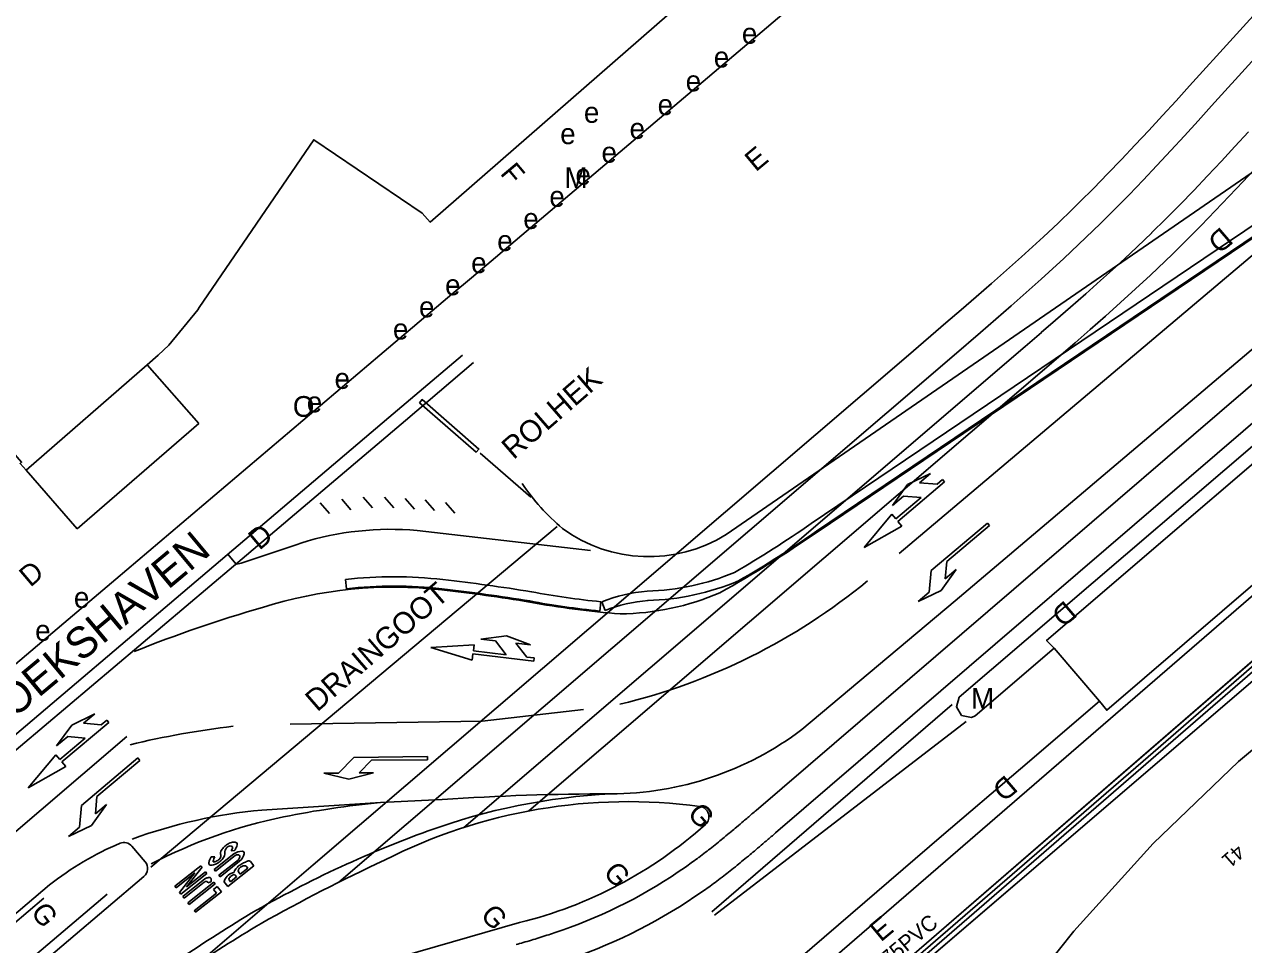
# Model space of a CAD drawing. Extents: x 81617 to 82144, y 454649 to 455150.
# Drawn here: x 81727.9 to 81786.6, y 454771.6 to 454815.9 of the extents above; entities that cross this region are included whole.
import ezdxf

# ---------------------------------------------------------------- set-up
doc = ezdxf.new("R2010")
doc.units = 0
for name, color, linetype in [('B-WE-OG-TOPOGRAFIE-G', 7, 'Continuous'), ('B-WE-VW-MARKERING-G', 7, 'Continuous'), ('N-OI-KL-VRI_KABELGEUL-G', 7, 'Continuous'), ('N-OI-KL-VRI_MANTELBUIS-G', 7, 'Continuous'), ('N-OI-KL-VRI_MANTELBUIS-T18', 7, 'Continuous')]:
    doc.layers.add(name, color=color, linetype=linetype)

msp = doc.modelspace()

# ---------------------------------------------------------------- linework, layer by layer
at = {"layer": 'B-WE-OG-TOPOGRAFIE-G'}
for p, q in [((81763.148, 454778.046), (81841.457, 454845.317)), ((81764.081, 454776.957), (81842.185, 454844.105)), ((81761.696, 454791.345), (81789.719, 454810.643)), ((81765.802, 454791.88), (81790.159, 454808.317)), ((81766.054, 454791.507), (81790.457, 454807.975)), ((81736.273, 454796.694), (81733.788, 454799.522)), ((81746.235, 454796.851), (81749.521, 454799.635)), ((81730.41, 454791.619), (81736.273, 454796.694)), ((81737.944, 454789.828), (81746.235, 454796.851)), ((81801.494, 454796.64), (81749.774, 454752.314)), ((81730.41, 454791.619), (81727.946, 454794.449)), ((81738.067, 454789.932), (81737.673, 454790.396)), ((81718.293, 454773.205), (81737.944, 454789.828)), ((81743.392, 454788.735), (81743.343, 454789.183)), ((81755.61, 454787.658), (81755.654, 454788.106)), ((81755.704, 454788.106), (81755.866, 454787.687)), ((81779.695, 454783.314), (81777.521, 454785.862)), ((81733.055, 454776.319), (81733.69, 454775.561)), ((81733.63, 454774.858), (81719.137, 454762.569)), ((81728.808, 454773.819), (81712.022, 454759.576))]:
    msp.add_line(p, q, dxfattribs=at)
for points in [[(81771.79, 454827.664), (81747.424, 454806.414), (81747.047, 454806.839), (81741.817, 454810.382), (81736.3, 454802.291), (81736.227, 454802.185), (81734.827, 454800.472), (81734.31, 454800)], [(81745.006, 454800), (81748.474, 454802.942), (81749.425, 454803.721), (81775.343, 454825.711), (81775.823, 454826.113)], [(81770.486, 454799.999), (81772.295, 454801.551), (81773.029, 454802.182), (81773.762, 454802.815), (81774.49, 454803.45), (81775.214, 454804.089), (81775.934, 454804.732), (81776.291, 454805.055), (81777, 454805.707), (81777.702, 454806.365), (81778.397, 454807.031), (81778.74, 454807.367), (81779.421, 454808.046), (81780.095, 454808.733), (81780.763, 454809.427), (81781.426, 454810.128), (81782.085, 454810.834), (81782.741, 454811.544), (81783.394, 454812.258), (81784.046, 454812.975), (81792.468, 454822.26)], [(81772.691, 454799.998), (81773.966, 454801.095), (81774.702, 454801.731), (81775.436, 454802.371), (81776.167, 454803.016), (81776.894, 454803.666), (81777.256, 454803.994), (81777.976, 454804.654), (81778.69, 454805.323), (81779.397, 454806.002), (81779.747, 454806.344), (81780.44, 454807.035), (81781.125, 454807.733), (81781.802, 454808.437), (81782.472, 454809.146), (81783.137, 454809.858), (81783.798, 454810.574), (81784.454, 454811.291), (81785.108, 454812.01), (81794.182, 454822.013)], [(81786.888, 454810.763), (81786.233, 454810.05), (81785.576, 454809.342), (81784.916, 454808.639), (81784.25, 454807.941), (81783.579, 454807.251), (81782.902, 454806.567), (81782.21, 454805.887)], [(81787.287, 454809.077), (81786.625, 454808.363), (81785.958, 454807.653), (81785.284, 454806.946), (81784.603, 454806.246), (81783.915, 454805.551), (81783.217, 454804.864)], [(81782.219, 454805.896), (81781.872, 454805.56), (81781.172, 454804.897), (81780.467, 454804.243), (81779.754, 454803.595), (81779.035, 454802.952), (81778.311, 454802.313), (81777.583, 454801.679), (81776.896, 454801.085)], [(81783.216, 454804.864), (81782.864, 454804.524), (81782.154, 454803.85), (81781.437, 454803.186), (81780.715, 454802.529), (81779.988, 454801.879), (81779.257, 454801.234), (81778.523, 454800.595), (81777.835, 454800)], [(81776.899, 454801.087), (81776.116, 454800.414), (81749.051, 454777.222)], [(81734.31, 454800), (81733.788, 454799.522), (81727.946, 454794.449), (81727.662, 454794.766), (81727.736, 454794.833), (81723.239, 454800)], [(81732.273, 454789.198), (81745.006, 454800)], [(81770.486, 454799.999), (81741.796, 454775.416)], [(81772.691, 454799.998), (81743.035, 454774.587)], [(81748.989, 454800), (81745.436, 454796.985)], [(81777.835, 454800), (81777.051, 454799.325), (81752.186, 454778.019)], [(81792.206, 454800), (81772.929, 454783.504), (81772.8, 454783.04), (81773.052, 454782.628), (81773.524, 454782.531), (81773.713, 454782.605), (81777.521, 454785.862)], [(81777.521, 454785.862), (81777.147, 454786.245), (81793.196, 454800)], [(81795.298, 454800), (81797.285, 454797.69), (81796.739, 454797.205), (81780.048, 454782.872), (81779.695, 454783.314)], [(81724.704, 454738.65), (81731.335, 454743.266), (81747.611, 454754.597), (81760.294, 454765.239), (81787.83, 454789.054), (81799.519, 454799.055)], [(81745.436, 454796.985), (81717.117, 454772.95), (81713.302, 454769.718), (81709.492, 454766.481), (81707.164, 454764.493)], [(81743.995, 454718.166), (81742.77, 454716.807), (81742.397, 454716.287), (81741.864, 454716.67), (81741.739, 454716.768), (81737.992, 454719.956), (81734.516, 454723.438), (81731.335, 454727.19), (81728.469, 454731.189), (81725.937, 454735.407), (81749.774, 454752.314), (81801.494, 454796.64), (81801.921, 454796.142), (81801.754, 454795.999), (81803.633, 454793.814), (81804.829, 454794.852), (81805.754, 454794.029), (81806.738, 454794.89), (81810.035, 454791.045)], [(81752.288, 454793.156), (81749.849, 454795.273)], [(81733.957, 454775.308), (81753.551, 454791.731)], [(81787.201, 454766.106), (81786.818, 454765.785), (81782.717, 454762.276), (81781.508, 454763.7), (81781.148, 454763.366), (81775.464, 454768.491), (81775.701, 454768.759), (81778.464, 454772.224), (81782.289, 454776.45), (81786.401, 454780.398), (81790.78, 454784.047), (81795.403, 454787.381), (81800.249, 454790.382), (81803.118, 454787.854), (81806.132, 454791.265), (81808.027, 454789.057), (81809.844, 454790.62), (81809.721, 454790.765), (81810.035, 454791.045)], [(81705.929, 454766.86), (81722.338, 454780.793), (81726.158, 454784.02), (81729.975, 454787.248), (81732.273, 454789.198)], [(81789.381, 454787.24), (81762.303, 454763.795), (81749.162, 454752.783), (81732.711, 454741.353)], [(81779.695, 454783.314), (81775.891, 454780.044), (81772.088, 454776.797), (81759.618, 454766.069), (81752.536, 454760.104), (81750.139, 454758.243), (81744.713, 454754.399), (81739.066, 454750.888), (81733.218, 454747.723), (81732.47, 454747.382), (81729.687, 454746.057)], [(81741.796, 454775.416), (81736.504, 454770.881)], [(81729.075, 454774.452), (81718.076, 454765.11), (81710.932, 454759.164), (81707.922, 454756.51), (81706.846, 454755.54)], [(81751.742, 454772.637), (81742.774, 454770.051)]]:
    msp.add_lwpolyline(points, dxfattribs=at)
msp.add_lwpolyline([(81746.912, 454797.704), (81749.652, 454795.318), (81749.785, 454795.47), (81747.045, 454797.856)], close=True, dxfattribs=at)
for centre, radius, start, end in [((81760.475, 454799.581), 10.366, 213.8479, 230.00323), ((81735.258, 454835.607), 53.339, 300.21721, 304.92634), ((81757.972, 454797.331), 7.05, 233.8326, 301.88378), ((81735.258, 454835.607), 53.789, 300.18579, 304.92634), ((81757.586, 454800.332), 11.721, 271.52099, 292.661), ((81745.665, 454767.98), 21.33, 83.59067, 96.24982), ((81745.665, 454767.98), 20.88, 83.59067, 96.24982), ((81738.425, 454703.887), 85.83, 80.68834, 83.56348), ((81757.586, 454800.332), 12.171, 271.52099, 292.8019), ((81738.425, 454703.887), 85.38, 80.68834, 83.56348), ((81759.286, 454825.21), 37.281, 259.23911, 264.41677), ((81758.588, 454780.651), 7.994, 94.9557, 111.15141), ((81758.588, 454780.651), 7.544, 94.9557, 111.15141), ((81759.286, 454825.21), 37.731, 259.23911, 264.40916), ((81756.987, 454752.568), 25.9, 82.34213, 117.01126), ((81760.372, 454777.741), 0.5, 311.83965, 82.34213), ((81681.946, 454872.178), 124.315, 310.41455, 310.53678), ((81438.22, 455157.174), 499.315, 310.53678, 310.5979), ((81746.743, 454792.963), 20.932, 283.81754, 311.83965), ((81725.747, 454820.351), 56.458, 309.4367, 309.86451), ((81719.642, 454827.661), 65.982, 309.86451, 310.17009), ((81695.453, 454856.316), 103.482, 310.17009, 310.41455), ((81738.224, 454762.831), 14.79, 112.86325, 128.21035), ((81732.671, 454775.998), 0.5, 39.93515, 112.86325), ((81737.061, 454806.535), 38.601, 308.33662, 308.94778), ((81734.254, 454810.007), 43.065, 308.94778, 309.4367), ((81695.453, 454856.316), 104.917, 310.17009, 310.41455), ((81681.946, 454872.178), 125.75, 310.41455, 310.53678), ((81438.22, 455157.174), 500.75, 310.53678, 310.5979), ((81742.85, 454799.166), 29.23, 306.86985, 307.66435), ((81741.29, 454801.187), 31.783, 307.66435, 308.33662), ((81725.747, 454820.351), 57.893, 309.4367, 309.86451), ((81719.642, 454827.661), 67.417, 309.86451, 310.17009), ((81733.307, 454775.24), 0.5, 310.29627, 39.93515), ((81782.052, 454696.426), 87.358, 114.93373, 119.31608), ((81745.789, 454795.228), 24.315, 290.11445, 306.01423), ((81745.322, 454795.87), 25.109, 306.01423, 306.86985), ((81737.061, 454806.535), 40.036, 308.33662, 308.94778), ((81734.254, 454810.007), 44.5, 308.94778, 309.4367), ((81745.322, 454795.87), 26.544, 306.01423, 306.86985), ((81742.85, 454799.166), 30.665, 306.86985, 307.66435), ((81741.29, 454801.187), 33.218, 307.66435, 308.33662), ((81745.789, 454795.228), 25.75, 290.11445, 306.01423), ((81824.46, 454631.722), 164.626, 121.15958, 122.64262), ((81745.516, 454795.973), 25.109, 289.25884, 290.11445), ((81736.099, 454825.87), 56.458, 286.26418, 286.69199), ((81739.946, 454813.042), 43.065, 286.69199, 287.18091), ((81741.265, 454808.777), 38.601, 287.18091, 287.79206), ((81743.348, 454802.285), 31.783, 287.79206, 288.46434), ((81744.157, 454799.863), 29.23, 288.46434, 289.25884), ((81733.432, 454835.013), 65.982, 285.9586, 286.26418)]:
    msp.add_arc(centre, radius, start, end, dxfattribs=at)
at = {"layer": 'B-WE-VW-MARKERING-G'}
for p, q in [((81766.082, 454791.465), (81790.622, 454808.026)), ((81770.048, 454790.439), (81789.431, 454806.807)), ((81771.559, 454794.295), (81770.448, 454793.751)), ((81771.024, 454793.844), (81771.559, 454794.295)), ((81770.448, 454793.751), (81769.724, 454792.749)), ((81769.978, 454791.982), (81772.234, 454793.883)), ((81771.869, 454793.772), (81771.024, 454793.844)), ((81772.137, 454793.998), (81771.869, 454793.772)), ((81772.234, 454793.883), (81772.137, 454793.998)), ((81769.724, 454792.749), (81770.259, 454793.2)), ((81771.105, 454793.128), (81769.881, 454792.097)), ((81770.259, 454793.2), (81771.105, 454793.128)), ((81769.688, 454792.326), (81768.362, 454790.718)), ((81769.881, 454792.097), (81769.688, 454792.326)), ((81768.362, 454790.718), (81770.171, 454791.752)), ((81770.171, 454791.752), (81769.978, 454791.982)), ((81774.305, 454791.899), (81771.585, 454789.618)), ((81772.333, 454790.05), (81774.402, 454791.784)), ((81774.402, 454791.784), (81774.305, 454791.899)), ((81746.809, 454791.539), (81755.163, 454790.576)), ((81772.258, 454789.204), (81772.333, 454790.05)), ((81771.585, 454789.618), (81771.492, 454788.562)), ((81772.068, 454788.653), (81772.795, 454789.654)), ((81772.795, 454789.654), (81772.258, 454789.204)), ((81770.956, 454788.112), (81772.068, 454788.653)), ((81771.492, 454788.562), (81770.956, 454788.112)), ((81751.107, 454786.457), (81749.881, 454786.298)), ((81752.265, 454786.021), (81751.107, 454786.457)), ((81749.548, 454786.035), (81747.469, 454785.899)), ((81747.469, 454785.899), (81749.461, 454785.29)), ((81749.513, 454785.737), (81749.548, 454786.035)), ((81749.881, 454786.298), (81750.576, 454786.217)), ((81750.576, 454786.217), (81751.103, 454785.552)), ((81752.096, 454785.436), (81751.569, 454786.102)), ((81751.569, 454786.102), (81752.265, 454786.021)), ((81749.461, 454785.29), (81749.496, 454785.588)), ((81749.496, 454785.588), (81752.426, 454785.247)), ((81751.103, 454785.552), (81749.513, 454785.737)), ((81752.444, 454785.396), (81752.096, 454785.436)), ((81752.426, 454785.247), (81752.444, 454785.396)), ((81772.599, 454783.153), (81761.017, 454773.147)), ((81729.675, 454780.387), (81731.934, 454782.284)), ((81731.26, 454782.698), (81730.148, 454782.156)), ((81730.724, 454782.248), (81731.26, 454782.698)), ((81731.837, 454782.399), (81731.569, 454782.174)), ((81731.934, 454782.284), (81731.837, 454782.399)), ((81773.273, 454782.339), (81761.14, 454772.99)), ((81730.148, 454782.156), (81729.422, 454781.154)), ((81731.569, 454782.174), (81730.724, 454782.248)), ((81719.063, 454769.891), (81732.803, 454781.604)), ((81729.422, 454781.154), (81729.958, 454781.605)), ((81730.804, 454781.531), (81729.578, 454780.502)), ((81729.958, 454781.605), (81730.804, 454781.531)), ((81729.385, 454780.732), (81728.057, 454779.126)), ((81729.578, 454780.502), (81729.385, 454780.732)), ((81733.334, 454780.574), (81730.617, 454778.289)), ((81733.43, 454780.459), (81733.334, 454780.574)), ((81743.748, 454780.6), (81743.007, 454779.842)), ((81747.298, 454780.641), (81743.748, 454780.6)), ((81747.3, 454780.491), (81747.298, 454780.641)), ((81728.057, 454779.126), (81729.868, 454780.157)), ((81729.868, 454780.157), (81729.675, 454780.387)), ((81731.364, 454778.722), (81733.43, 454780.459)), ((81744.007, 454779.853), (81744.6, 454780.46)), ((81744.6, 454780.46), (81747.3, 454780.491)), ((81743.007, 454779.842), (81742.307, 454779.834)), ((81742.307, 454779.834), (81743.51, 454779.548)), ((81743.51, 454779.548), (81744.707, 454779.861)), ((81744.707, 454779.861), (81744.007, 454779.853)), ((81730.617, 454778.289), (81730.526, 454777.233)), ((81731.101, 454777.325), (81731.827, 454778.327)), ((81731.291, 454777.876), (81731.364, 454778.722)), ((81731.827, 454778.327), (81731.291, 454777.876)), ((81745.032, 454778.419), (81739.312, 454778.057)), ((81748.009, 454778.566), (81745.032, 454778.419)), ((81729.99, 454776.782), (81731.101, 454777.325)), ((81730.526, 454777.233), (81729.99, 454776.782)), ((81737.965, 454775.944), (81737.025, 454775.197)), ((81737.087, 454775.119), (81738.027, 454775.865)), ((81735.116, 454774.385), (81736.37, 454775.379)), ((81736.431, 454775.302), (81735.689, 454774.361)), ((81736.37, 454775.379), (81736.431, 454775.302)), ((81738.183, 454775.67), (81737.243, 454774.924)), ((81737.305, 454774.845), (81738.245, 454775.592)), ((81737.678, 454774.375), (81738.932, 454775.37)), ((81738.274, 454774.977), (81738.634, 454775.262)), ((81738.634, 454775.262), (81738.555, 454775.36)), ((81738.932, 454775.37), (81738.768, 454775.575)), ((81735.179, 454774.306), (81736.089, 454775.029)), ((81736.089, 454775.029), (81735.35, 454774.091)), ((81735.412, 454774.014), (81736.664, 454775.007)), ((81735.506, 454773.896), (81736.568, 454774.739)), ((81735.689, 454774.361), (81736.603, 454775.084)), ((81736.603, 454775.084), (81736.664, 454775.007)), ((81737.734, 454774.69), (81737.804, 454774.602)), ((81737.804, 454774.602), (81738.099, 454774.838)), ((81738.099, 454774.838), (81738.03, 454774.929)), ((81738.186, 454775.085), (81738.274, 454774.977)), ((81735.116, 454774.385), (81735.179, 454774.306)), ((81735.35, 454774.091), (81735.412, 454774.014)), ((81735.568, 454773.818), (81736.532, 454774.583)), ((81735.752, 454773.584), (81737.004, 454774.581)), ((81735.814, 454773.509), (81737.065, 454774.502)), ((81736.05, 454773.21), (81737.122, 454774.062)), ((81736.111, 454773.132), (81737.364, 454774.126)), ((81736.714, 454774.546), (81736.864, 454774.606)), ((81736.839, 454774.595), (81736.864, 454774.618)), ((81736.986, 454774.233), (81737.165, 454774.377)), ((81736.986, 454774.233), (81737.122, 454774.062)), ((81737.004, 454774.581), (81737.065, 454774.502)), ((81737.165, 454774.377), (81737.364, 454774.126)), ((81723.546, 454766.966), (81731.852, 454774.004)), ((81735.506, 454773.896), (81735.568, 454773.818)), ((81735.752, 454773.584), (81735.814, 454773.509)), ((81736.05, 454773.21), (81736.111, 454773.132))]:
    msp.add_line(p, q, dxfattribs=at)
for points in [[(81765.349, 454781.943), (81772.75, 454788.148), (81795.193, 454807.165)], [(81742.583, 454792.36), (81742.135, 454792.875)], [(81743.614, 454792.534), (81743.166, 454793.049)], [(81744.654, 454792.626), (81744.206, 454793.141)], [(81745.679, 454792.626), (81745.231, 454793.141)], [(81746.678, 454792.571), (81746.23, 454793.086)], [(81747.64, 454792.506), (81747.192, 454793.022)], [(81748.614, 454792.377), (81748.166, 454792.893)], [(81740.681, 454782.209), (81749.933, 454782.356), (81754.824, 454782.905)], [(81737.052, 454775.808), (81736.88, 454775.8)], [(81737.841, 454776.102), (81737.998, 454776.11)], [(81737.025, 454775.197), (81737.087, 454775.119)], [(81737.243, 454774.924), (81737.305, 454774.845)], [(81737.491, 454774.61), (81737.678, 454774.375)]]:
    msp.add_lwpolyline(points, dxfattribs=at)
for centre, radius, start, end in [((81745.513, 454777.275), 14.323, 84.80636, 107.5103), ((81735.258, 454835.607), 53.839, 299.05062, 304.92634), ((81706.329, 454891.062), 106.028, 287.44645, 289.20275), ((81745.665, 454767.98), 20.83, 83.59067, 107.66802), ((81749.608, 454812.088), 29.755, 283.55776, 309.45236), ((81738.425, 454703.887), 85.33, 80.68834, 83.56348), ((81756.506, 454799.805), 12.281, 270.39999, 293.48833), ((81756.762, 454727.048), 63.226, 105.99156, 111.91434), ((81759.286, 454825.21), 37.781, 259.23911, 265.91105), ((81742.596, 454741.675), 40.692, 96.57987, 103.68438), ((81756.119, 454794.124), 15.283, 270.09165, 307.15501), ((81757.633, 454748.874), 30.003, 92.84692, 110.08215), ((81756.007, 454662.398), 116.443, 89.93317, 93.9387), ((81749.063, 454734.8), 43.805, 95.28057, 101.45976), ((81741.396, 454754.098), 24.049, 94.96994, 110.25719), ((81745.279, 454753.77), 24.462, 101.59975, 117.497), ((81765.553, 454726.765), 53.489, 109.91703, 120.33547), ((81738.127, 454775.683), 0.867, 112.66284, 126.0942), ((81737.99, 454775.907), 0.609, 86.87885, 108.87751), ((81738.022, 454776.412), 0.104, 347.2986, 89.61288), ((81737.733, 454776.444), 0.394, 334.05834, 351.92426), ((81737.443, 454775.394), 0.695, 144.29557, 155.8737), ((81737.629, 454775.444), 0.682, 147.75688, 167.02592), ((81736.977, 454775.874), 0.359, 345.00639, 10.6285), ((81737.658, 454775.974), 0.33, 161.08581, 185.91054), ((81737.945, 454775.788), 0.667, 135.98318, 153.96662), ((81738.197, 454775.573), 0.998, 125.59939, 137.10808), ((81737.114, 454776), 0.423, 326.54839, 0.0749), ((81737.91, 454776.016), 0.374, 144.23654, 182.38674), ((81737.839, 454776.023), 0.315, 98.0508, 137.53585), ((81737.805, 454776.236), 0.0988, 346.67497, 95.9116), ((81737.55, 454776.332), 0.371, 321.48119, 341.24855), ((81738.382, 454775.384), 0.698, 91.39165, 126.63624), ((81737.294, 454776.61), 0.863, 324.7038, 336.92973), ((81738.156, 454775.671), 0.233, 85.5492, 123.41059), ((81738.175, 454775.822), 0.0816, 346.71667, 90.49319), ((81738.024, 454775.84), 0.233, 313.05579, 350.91719), ((81737.795, 454776.126), 0.698, 310.11058, 345.35517), ((81738.365, 454775.973), 0.109, 347.42435, 89.92242), ((81736.861, 454775.502), 0.101, 165.89052, 270.96351), ((81737.567, 454775.364), 0.82, 157.50717, 168.57615), ((81736.837, 454775.995), 0.595, 272.51439, 283.80614), ((81736.995, 454775.59), 0.0313, 166.53654, 270.27392), ((81736.863, 454775.993), 0.587, 281.45221, 301.90619), ((81736.894, 454776.096), 0.547, 280.69794, 302.66047), ((81736.672, 454776.366), 1.005, 299.89745, 311.3593), ((81737.022, 454775.926), 0.335, 299.8901, 334.34305), ((81736.865, 454776.142), 0.709, 311.6043, 328.09119), ((81738.392, 454774.974), 0.418, 132.8514, 167.22507), ((81738.918, 454774.504), 1.122, 125.93634, 136.21871), ((81738.604, 454774.922), 0.498, 130.25135, 147.91084), ((81739.136, 454774.088), 1.588, 116.23042, 123.49791), ((81738.549, 454774.955), 0.437, 107.43221, 127.54317), ((81738.475, 454775.187), 0.194, 68.62112, 107.1486), ((81739.448, 454773.525), 2.231, 111.729, 117.01722), ((81738.537, 454775.344), 0.025, 38.70683, 68.62112), ((81738.679, 454775.485), 0.127, 45.48108, 117.0208), ((81738.722, 454774.1), 1.332, 148.01127, 157.47562), ((81738.002, 454774.555), 0.481, 112.22382, 148.57663), ((81737.787, 454774.734), 0.068, 135.51091, 219.74498), ((81738.245, 454774.332), 0.678, 121.39829, 138.48096), ((81737.042, 454777.178), 2.312, 289.67883, 294.06492), ((81738.132, 454774.513), 0.464, 108.50216, 121.12689), ((81737.977, 454774.888), 0.0658, 37.18569, 82.99954), ((81738.25, 454775.138), 0.0828, 144.61037, 218.83825), ((81826.607, 454631.811), 166.345, 121.96757, 124.95957)]:
    msp.add_arc(centre, radius, start, end, dxfattribs=at)
for points in [[(81736.864, 454774.606), (81736.871, 454774.656), (81736.877, 454774.702), (81736.872, 454774.732), (81736.861, 454774.76), (81736.84, 454774.785), (81736.827, 454774.799), (81736.807, 454774.805), (81736.783, 454774.806), (81736.715, 454774.801), (81736.662, 454774.787), (81736.605, 454774.761), (81736.568, 454774.739)], [(81736.714, 454774.546), (81736.707, 454774.581), (81736.695, 454774.6), (81736.668, 454774.618), (81736.616, 454774.616), (81736.561, 454774.601), (81736.532, 454774.583)]]:
    msp.add_spline(points, degree=3, dxfattribs=at)
at = {"layer": 'N-OI-KL-VRI_KABELGEUL-G'}
msp.add_lwpolyline([(81733.56, 454760.498), (81731.825, 454758.977), (81732.118, 454758.659), (81742.291, 454747.626), (81742.581, 454747.834), (81749.223, 454752.576), (81762.382, 454763.604), (81782.053, 454780.635), (81789.462, 454787.05), (81795.288, 454792.029), (81801.116, 454797.008), (81801.763, 454797.561), (81806.877, 454799.862), (81810.957, 454801.711), (81812.503, 454802.597), (81818.524, 454807.614), (81831.652, 454818.786), (81838.237, 454824.448)], dxfattribs=at)
at = {"layer": 'N-OI-KL-VRI_MANTELBUIS-G'}
msp.add_lwpolyline([(81789.331, 454787.202), (81781.922, 454780.787), (81762.253, 454763.756), (81749.1, 454752.735), (81742.465, 454747.996), (81742.698, 454747.671), (81749.345, 454752.418), (81762.512, 454763.451), (81782.184, 454780.484), (81789.592, 454786.898)], dxfattribs=at)

# ---------------------------------------------------------------- texts
at = {"layer": 'B-WE-OG-TOPOGRAFIE-G'}
for s, p in [('e', (81762.459, 454815.01)), ('e', (81761.105, 454813.863)), ('e', (81759.751, 454812.716)), ('e', (81758.398, 454811.569)), ('e', (81754.844, 454811.199)), ('e', (81757.044, 454810.422)), ('e', (81753.701, 454810.17)), ('e', (81755.691, 454809.275)), ('M', (81753.906, 454808.05)), ('e', (81754.434, 454808.21)), ('e', (81753.177, 454807.145)), ('e', (81751.92, 454806.079)), ('e', (81750.664, 454805.014)), ('e', (81749.407, 454803.949)), ('e', (81748.15, 454802.884)), ('e', (81746.893, 454801.818)), ('e', (81745.636, 454800.753)), ('e', (81742.82, 454798.368)), ('O', (81740.812, 454797.022)), ('e', (81741.484, 454797.235)), ('e', (81730.254, 454787.807)), ('e', (81728.387, 454786.221)), ('M', (81773.507, 454782.947))]:
    msp.add_text(s, height=1, dxfattribs=at).set_placement(p)
for s, height, rotation, p in [('E', 1, 39.81903, (81763.129, 454808.804)), ('F', 1, 310.0596, (81750.77, 454808.743)), ('D', 1, 220.72269, (81785.565, 454806.217)), ('ROLHEK', 1.05, 40.92747, (81751.45, 454794.928)), ('D', 1, 40.19504, (81739.199, 454790.557)), ('SCHEDELDOEKSHAVEN', 1.5, 39.84564, (81718.964, 454775.451)), ('D', 1, 40.30617, (81728.155, 454788.776)), ('DRAINGOOT', 1.05, 40.92747, (81741.984, 454782.763)), ('D', 1, 220.6228, (81778.038, 454788.212)), ('D', 1, 220.66178, (81775.183, 454779.796)), ('G', 1, 311.27114, (81759.79, 454777.865)), ('41', 0.7, 221.37507, (81786.317, 454776.444)), ('G', 1, 311.27114, (81755.732, 454775.024)), ('G', 1, 306.66124, (81728.139, 454773.137)), ('G', 1, 311.27114, (81749.809, 454772.972)), ('E', 1, 39.9113, (81769.159, 454771.672))]:
    msp.add_text(s, height=height, rotation=rotation, dxfattribs=at).set_placement(p)
at = {"layer": 'N-OI-KL-VRI_MANTELBUIS-T18'}
msp.add_text('MB%%C75PVC', height=0.75, rotation=39.96, dxfattribs=at).set_placement((81767.788, 454769.013))

doc.saveas('drawing.dxf')
